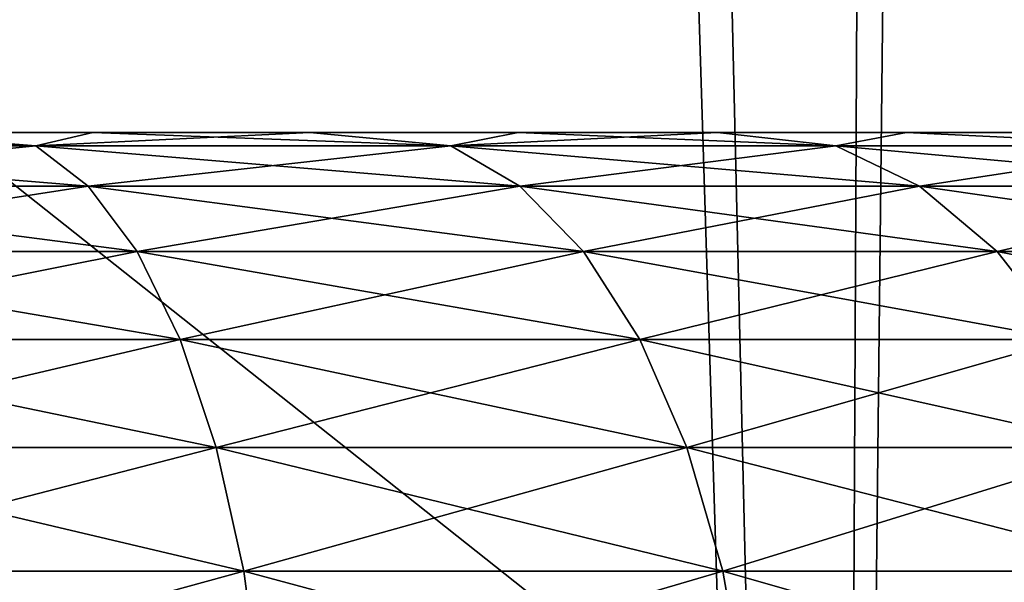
# Model space of a CAD drawing. Header units: millimetres. Extents: x -110 to 110, y 0 to 80.
# Tile 331 of 439: x 95.887 to 96.539, y 11.802 to 12.175. Entities that reach past the tile are written whole.
import ezdxf

# ---------------------------------------------------------------- set-up
doc = ezdxf.new("R2010")
doc.units = ezdxf.units.MM
doc.header["$LTSCALE"] = 59.460957
for name, color, linetype in [('13', 7, 'CONTINUOUS'), ('23', 7, 'CONTINUOUS'), ('27', 7, 'CONTINUOUS'), ('368', 7, 'CONTINUOUS'), ('373', 7, 'CONTINUOUS'), ('374', 7, 'CONTINUOUS'), ('383', 7, 'CONTINUOUS'), ('384', 7, 'CONTINUOUS'), ('4', 7, 'CONTINUOUS'), ('6', 7, 'CONTINUOUS'), ('7', 7, 'CONTINUOUS')]:
    doc.layers.add(name, color=color, linetype=linetype)

msp = doc.modelspace()

# ---------------------------------------------------------------- linework, layer by layer
at = {"layer": '13', "color": 7, "linetype": 'CONTINUOUS'}
for points in [[(105, 38.75, 52.02182), (105, 0, 52.6982), (95.5774, 23.44394, 52.28899), (105, 38.75, 52.02182)], [(95.06898, 22.61734, 52.30342), (95.5774, 23.44394, 52.28899), (105, 0, 52.6982), (95.06898, 22.61734, 52.30342)], [(95.06898, 22.61734, 52.30342), (105, 0, 52.6982), (94.48284, 21.84392, 52.31692), (95.06898, 22.61734, 52.30342)], [(94.48284, 21.84392, 52.31692), (105, 0, 52.6982), (93.82453, 21.13098, 52.32936), (94.48284, 21.84392, 52.31692)], [(93.82453, 21.13098, 52.32936), (105, 0, 52.6982), (89.48597, 16.8675, 52.40378), (93.82453, 21.13098, 52.32936)], [(89.48597, 16.8675, 52.40378), (105, 0, 52.6982), (88.76157, 16.22166, 52.41505), (89.48597, 16.8675, 52.40378)], [(88.76157, 16.22166, 52.41505), (105, 0, 52.6982), (87.97799, 15.64908, 52.42505), (88.76157, 16.22166, 52.41505)], [(87.97799, 15.64908, 52.42505), (105, 0, 52.6982), (87.1426, 15.15517, 52.43367), (87.97799, 15.64908, 52.42505)], [(87.1426, 15.15517, 52.43367), (105, 0, 52.6982), (86.26328, 14.74456, 52.44084), (87.1426, 15.15517, 52.43367)], [(86.26328, 14.74456, 52.44084), (105, 0, 52.6982), (85.34831, 14.42112, 52.44648), (86.26328, 14.74456, 52.44084)], [(85.34831, 14.42112, 52.44648), (105, 0, 52.6982), (84.40631, 14.1879, 52.45055), (85.34831, 14.42112, 52.44648)], [(84.40631, 14.1879, 52.45055), (105, 0, 52.6982), (83.44615, 14.04709, 52.45301), (84.40631, 14.1879, 52.45055)], [(105, 0, 52.6982), (-105, 0, 52.6982), (83.44615, 14.04709, 52.45301), (105, 0, 52.6982)]]:
    msp.add_3dface(points, dxfattribs=at)
at = {"layer": '23', "color": 7, "linetype": 'CONTINUOUS'}
for points in [[(95.34112, 9.29476, -44.275), (96.42685, 9.29476, -43.45089), (95.76883, 37, -43.36012), (95.34112, 9.29476, -44.275)], [(95.76883, 37, -43.36012), (96.42685, 9.29476, -43.45089), (96.72583, 37, -42.54564), (95.76883, 37, -43.36012)], [(96.42685, 9.29476, -43.45089), (97.43617, 9.29476, -42.53478), (96.72583, 37, -42.54564), (96.42685, 9.29476, -43.45089)]]:
    msp.add_3dface(points, dxfattribs=at)
at = {"layer": '27', "color": 7, "linetype": 'CONTINUOUS'}
for points in [[(95.34112, 9.29476, 44.275), (95.55843, 37, 43.52158), (96.42685, 9.29476, 43.45089), (95.34112, 9.29476, 44.275)], [(95.55843, 37, 43.52158), (96.56255, 37, 42.69459), (96.42685, 9.29476, 43.45089), (95.55843, 37, 43.52158)], [(96.42685, 9.29476, 43.45089), (96.56255, 37, 42.69459), (97.43617, 9.29476, 42.53478), (96.42685, 9.29476, 43.45089)]]:
    msp.add_3dface(points, dxfattribs=at)
at = {"layer": '368', "color": 7, "linetype": 'CONTINUOUS'}
for points in [[(95.9369, 12.1, 35.93693), (95.7788, 12.1, 36.07196), (95.93494, 12.1, 37.04712), (95.9369, 12.1, 35.93693)], [(95.7788, 12.1, 33.92804), (95.9369, 12.1, 34.06307), (95.78651, 12.1, 32.89139), (95.7788, 12.1, 33.92804)], [(95.93494, 12.1, 37.04712), (95.7788, 12.1, 36.07196), (95.78651, 12.1, 37.10861), (95.93494, 12.1, 37.04712)], [(95.93494, 12.1, -32.95288), (95.7788, 12.1, -33.92804), (95.78651, 12.1, -32.89139), (95.93494, 12.1, -32.95288)], [(95.9369, 12.1, -34.06307), (95.7788, 12.1, -33.92804), (95.93494, 12.1, -32.95288), (95.9369, 12.1, -34.06307)], [(95.7788, 12.1, -36.07196), (95.9369, 12.1, -35.93693), (95.78651, 12.1, -37.10861), (95.7788, 12.1, -36.07196)], [(95.78651, 12.1, 32.89139), (95.9369, 12.1, 34.06307), (95.93494, 12.1, 32.95288), (95.78651, 12.1, 32.89139)], [(95.78651, 12.1, -37.10861), (95.9369, 12.1, -35.93693), (95.93494, 12.1, -37.04712), (95.78651, 12.1, -37.10861)], [(95.9369, 12.1, 34.06307), (96.07193, 12.1, 34.22117), (95.93494, 12.1, 32.95288), (95.9369, 12.1, 34.06307)], [(95.93494, 12.1, 32.95288), (96.07193, 12.1, 34.22117), (96.0786, 12.1, 33.02479), (95.93494, 12.1, 32.95288)], [(96.0786, 12.1, 36.97521), (95.9369, 12.1, 35.93693), (95.93494, 12.1, 37.04712), (96.0786, 12.1, 36.97521)], [(96.0786, 12.1, -33.02479), (95.9369, 12.1, -34.06307), (95.93494, 12.1, -32.95288), (96.0786, 12.1, -33.02479)], [(95.93494, 12.1, -37.04712), (96.07193, 12.1, -35.77883), (96.0786, 12.1, -36.97521), (95.93494, 12.1, -37.04712)], [(95.9369, 12.1, -35.93693), (96.07193, 12.1, -35.77883), (95.93494, 12.1, -37.04712), (95.9369, 12.1, -35.93693)], [(96.07193, 12.1, 35.77883), (95.9369, 12.1, 35.93693), (96.0786, 12.1, 36.97521), (96.07193, 12.1, 35.77883)], [(96.07193, 12.1, -34.22117), (95.9369, 12.1, -34.06307), (96.0786, 12.1, -33.02479), (96.07193, 12.1, -34.22117)], [(96.18057, 12.1, 35.60156), (96.07193, 12.1, 35.77883), (96.0786, 12.1, 36.97521), (96.18057, 12.1, 35.60156)], [(96.07193, 12.1, 34.22117), (96.18057, 12.1, 34.39844), (96.0786, 12.1, 33.02479), (96.07193, 12.1, 34.22117)], [(96.18057, 12.1, -34.39844), (96.07193, 12.1, -34.22117), (96.0786, 12.1, -33.02479), (96.18057, 12.1, -34.39844)], [(96.07193, 12.1, -35.77883), (96.18057, 12.1, -35.60156), (96.0786, 12.1, -36.97521), (96.07193, 12.1, -35.77883)], [(96.0786, 12.1, 33.02479), (96.18057, 12.1, 34.39844), (96.21677, 12.1, 33.10677), (96.0786, 12.1, 33.02479)], [(96.21677, 12.1, 36.89322), (96.18057, 12.1, 35.60156), (96.0786, 12.1, 36.97521), (96.21677, 12.1, 36.89322)], [(96.21677, 12.1, -33.10678), (96.18057, 12.1, -34.39844), (96.0786, 12.1, -33.02479), (96.21677, 12.1, -33.10678)], [(96.0786, 12.1, -36.97521), (96.18057, 12.1, -35.60156), (96.21677, 12.1, -36.89323), (96.0786, 12.1, -36.97521)], [(96.26014, 12.1, 35.40946), (96.18057, 12.1, 35.60156), (96.21677, 12.1, 36.89322), (96.26014, 12.1, 35.40946)], [(96.18057, 12.1, 34.39844), (96.26014, 12.1, 34.59054), (96.21677, 12.1, 33.10677), (96.18057, 12.1, 34.39844)], [(96.26014, 12.1, -34.59054), (96.18057, 12.1, -34.39844), (96.21677, 12.1, -33.10678), (96.26014, 12.1, -34.59054)], [(96.18057, 12.1, -35.60156), (96.26014, 12.1, -35.40946), (96.21677, 12.1, -36.89323), (96.18057, 12.1, -35.60156)], [(96.34873, 12.1, 36.80159), (96.26014, 12.1, 35.40946), (96.21677, 12.1, 36.89322), (96.34873, 12.1, 36.80159)], [(96.30869, 12.1, 34.79271), (96.325, 12.1, 35), (96.21677, 12.1, 33.10677), (96.30869, 12.1, 34.79271)], [(96.21677, 12.1, 33.10677), (96.325, 12.1, 35), (96.34873, 12.1, 33.19841), (96.21677, 12.1, 33.10677)], [(96.26014, 12.1, 34.59054), (96.30869, 12.1, 34.79271), (96.21677, 12.1, 33.10677), (96.26014, 12.1, 34.59054)], [(96.21677, 12.1, -36.89323), (96.325, 12.1, -35), (96.34873, 12.1, -36.80159), (96.21677, 12.1, -36.89323)], [(96.30869, 12.1, -35.20729), (96.325, 12.1, -35), (96.21677, 12.1, -36.89323), (96.30869, 12.1, -35.20729)], [(96.34873, 12.1, -33.19841), (96.26014, 12.1, -34.59054), (96.21677, 12.1, -33.10678), (96.34873, 12.1, -33.19841)], [(96.26014, 12.1, -35.40946), (96.30869, 12.1, -35.20729), (96.21677, 12.1, -36.89323), (96.26014, 12.1, -35.40946)], [(96.30869, 12.1, 35.20729), (96.26014, 12.1, 35.40946), (96.34873, 12.1, 36.80159), (96.30869, 12.1, 35.20729)], [(96.30869, 12.1, -34.79271), (96.26014, 12.1, -34.59054), (96.34873, 12.1, -33.19841), (96.30869, 12.1, -34.79271)], [(96.325, 12.1, 35), (96.30869, 12.1, 35.20729), (96.34873, 12.1, 36.80159), (96.325, 12.1, 35)], [(96.325, 12.1, -35), (96.30869, 12.1, -34.79271), (96.34873, 12.1, -33.19841), (96.325, 12.1, -35)], [(96.34873, 12.1, 33.19841), (96.325, 12.1, 35), (96.34873, 12.1, 36.80159), (96.34873, 12.1, 33.19841)], [(96.34873, 12.1, -36.80159), (96.325, 12.1, -35), (96.34873, 12.1, -33.19841), (96.34873, 12.1, -36.80159)], [(96.47383, 12.1, 33.29922), (96.34873, 12.1, 33.19841), (96.47383, 12.1, 36.70078), (96.47383, 12.1, 33.29922)], [(96.47383, 12.1, 36.70078), (96.34873, 12.1, 33.19841), (96.34873, 12.1, 36.80159), (96.47383, 12.1, 36.70078)], [(96.47383, 12.1, -33.29922), (96.34873, 12.1, -36.80159), (96.34873, 12.1, -33.19841), (96.47383, 12.1, -33.29922)], [(96.47383, 12.1, -36.70078), (96.34873, 12.1, -36.80159), (96.47383, 12.1, -33.29922), (96.47383, 12.1, -36.70078)], [(96.59141, 12.1, 36.5913), (96.47383, 12.1, 33.29922), (96.47383, 12.1, 36.70078), (96.59141, 12.1, 36.5913)], [(96.59141, 12.1, 33.4087), (96.47383, 12.1, 33.29922), (96.59141, 12.1, 36.5913), (96.59141, 12.1, 33.4087)], [(96.59141, 12.1, -33.4087), (96.47383, 12.1, -36.70078), (96.47383, 12.1, -33.29922), (96.59141, 12.1, -33.4087)], [(96.59141, 12.1, -36.5913), (96.47383, 12.1, -36.70078), (96.59141, 12.1, -33.4087), (96.59141, 12.1, -36.5913)]]:
    msp.add_3dface(points, dxfattribs=at)
at = {"layer": '373', "color": 7, "linetype": 'CONTINUOUS'}
for points in [[(95.60675, 12.09113, 32.73559), (95.78651, 12.1, 32.89139), (95.89712, 12.09113, 32.83416), (95.60675, 12.09113, 32.73559)], [(95.78651, 12.1, 32.89139), (95.93494, 12.1, 32.95288), (95.89712, 12.09113, 32.83416), (95.78651, 12.1, 32.89139)], [(95.93494, 12.1, 32.95288), (96.0786, 12.1, 33.02479), (95.89712, 12.09113, 32.83416), (95.93494, 12.1, 32.95288)], [(95.89712, 12.09113, 32.83416), (96.0786, 12.1, 33.02479), (96.17215, 12.09113, 32.96978), (95.89712, 12.09113, 32.83416)], [(96.0786, 12.1, 33.02479), (96.21677, 12.1, 33.10677), (96.17215, 12.09113, 32.96978), (96.0786, 12.1, 33.02479)], [(96.21677, 12.1, 33.10677), (96.34873, 12.1, 33.19841), (96.17215, 12.09113, 32.96978), (96.21677, 12.1, 33.10677)], [(96.17215, 12.09113, 32.96978), (96.34873, 12.1, 33.19841), (96.42711, 12.09113, 33.14015), (96.17215, 12.09113, 32.96978)], [(96.34873, 12.1, 33.19841), (96.47383, 12.1, 33.29922), (96.42711, 12.09113, 33.14015), (96.34873, 12.1, 33.19841)], [(96.42711, 12.09113, 33.14015), (96.47383, 12.1, 33.29922), (96.65766, 12.09113, 33.34234), (96.42711, 12.09113, 33.14015)], [(96.47383, 12.1, 33.29922), (96.59141, 12.1, 33.4087), (96.65766, 12.09113, 33.34234), (96.47383, 12.1, 33.29922)], [(95.60675, 12.09113, 32.73559), (95.89712, 12.09113, 32.83416), (95.63032, 12.06458, 32.64763), (95.60675, 12.09113, 32.73559)], [(95.63032, 12.06458, 32.64763), (95.89712, 12.09113, 32.83416), (95.93197, 12.06458, 32.75002), (95.63032, 12.06458, 32.64763)], [(95.89712, 12.09113, 32.83416), (96.17215, 12.09113, 32.96978), (95.93197, 12.06458, 32.75002), (95.89712, 12.09113, 32.83416)], [(95.93197, 12.06458, 32.75002), (96.17215, 12.09113, 32.96978), (96.21768, 12.06458, 32.89092), (95.93197, 12.06458, 32.75002)], [(96.17215, 12.09113, 32.96978), (96.42711, 12.09113, 33.14015), (96.21768, 12.06458, 32.89092), (96.17215, 12.09113, 32.96978)], [(96.21768, 12.06458, 32.89092), (96.42711, 12.09113, 33.14015), (96.48255, 12.06458, 33.0679), (96.21768, 12.06458, 32.89092)], [(96.42711, 12.09113, 33.14015), (96.65766, 12.09113, 33.34234), (96.48255, 12.06458, 33.0679), (96.42711, 12.09113, 33.14015)], [(96.48255, 12.06458, 33.0679), (96.65766, 12.09113, 33.34234), (96.72206, 12.06458, 33.27794), (96.48255, 12.06458, 33.0679)], [(95.63032, 12.06458, 32.64763), (95.93197, 12.06458, 32.75002), (95.65216, 12.02131, 32.56609), (95.63032, 12.06458, 32.64763)], [(95.65216, 12.02131, 32.56609), (95.93197, 12.06458, 32.75002), (95.96427, 12.02131, 32.67204), (95.65216, 12.02131, 32.56609)], [(95.93197, 12.06458, 32.75002), (96.21768, 12.06458, 32.89092), (95.96427, 12.02131, 32.67204), (95.93197, 12.06458, 32.75002)], [(95.96427, 12.02131, 32.67204), (96.21768, 12.06458, 32.89092), (96.25988, 12.02131, 32.81782), (95.96427, 12.02131, 32.67204)], [(96.21768, 12.06458, 32.89092), (96.48255, 12.06458, 33.0679), (96.25988, 12.02131, 32.81782), (96.21768, 12.06458, 32.89092)], [(96.25988, 12.02131, 32.81782), (96.48255, 12.06458, 33.0679), (96.53394, 12.02131, 33.00093), (96.25988, 12.02131, 32.81782)], [(96.48255, 12.06458, 33.0679), (96.72206, 12.06458, 33.27794), (96.53394, 12.02131, 33.00093), (96.48255, 12.06458, 33.0679)], [(96.53394, 12.02131, 33.00093), (96.72206, 12.06458, 33.27794), (96.78174, 12.02131, 33.21826), (96.53394, 12.02131, 33.00093)], [(95.65216, 12.02131, 32.56609), (95.96427, 12.02131, 32.67204), (95.6715, 11.96288, 32.49392), (95.65216, 12.02131, 32.56609)], [(95.6715, 11.96288, 32.49392), (95.96427, 12.02131, 32.67204), (95.99287, 11.96288, 32.60301), (95.6715, 11.96288, 32.49392)], [(95.96427, 12.02131, 32.67204), (96.25988, 12.02131, 32.81782), (95.99287, 11.96288, 32.60301), (95.96427, 12.02131, 32.67204)], [(95.99287, 11.96288, 32.60301), (96.25988, 12.02131, 32.81782), (96.29724, 11.96288, 32.75311), (95.99287, 11.96288, 32.60301)], [(96.25988, 12.02131, 32.81782), (96.53394, 12.02131, 33.00093), (96.29724, 11.96288, 32.75311), (96.25988, 12.02131, 32.81782)], [(96.29724, 11.96288, 32.75311), (96.53394, 12.02131, 33.00093), (96.57942, 11.96288, 32.94165), (96.29724, 11.96288, 32.75311)], [(96.53394, 12.02131, 33.00093), (96.78174, 12.02131, 33.21826), (96.57942, 11.96288, 32.94165), (96.53394, 12.02131, 33.00093)], [(95.6715, 11.96288, 32.49392), (95.99287, 11.96288, 32.60301), (95.68764, 11.89139, 32.4337), (95.6715, 11.96288, 32.49392)], [(95.68764, 11.89139, 32.4337), (95.99287, 11.96288, 32.60301), (96.01673, 11.89139, 32.54541), (95.68764, 11.89139, 32.4337)], [(95.99287, 11.96288, 32.60301), (96.29724, 11.96288, 32.75311), (96.01673, 11.89139, 32.54541), (95.99287, 11.96288, 32.60301)], [(96.01673, 11.89139, 32.54541), (96.29724, 11.96288, 32.75311), (96.32842, 11.89139, 32.69912), (96.01673, 11.89139, 32.54541)], [(96.29724, 11.96288, 32.75311), (96.57942, 11.96288, 32.94165), (96.32842, 11.89139, 32.69912), (96.29724, 11.96288, 32.75311)], [(96.32842, 11.89139, 32.69912), (96.57942, 11.96288, 32.94165), (96.61738, 11.89139, 32.89219), (96.32842, 11.89139, 32.69912)], [(95.68764, 11.89139, 32.4337), (96.01673, 11.89139, 32.54541), (95.69999, 11.80942, 32.38761), (95.68764, 11.89139, 32.4337)], [(95.69999, 11.80942, 32.38761), (96.01673, 11.89139, 32.54541), (96.03499, 11.80942, 32.50132), (95.69999, 11.80942, 32.38761)], [(96.01673, 11.89139, 32.54541), (96.32842, 11.89139, 32.69912), (96.03499, 11.80942, 32.50132), (96.01673, 11.89139, 32.54541)], [(96.03499, 11.80942, 32.50132), (96.32842, 11.89139, 32.69912), (96.35227, 11.80942, 32.65779), (96.03499, 11.80942, 32.50132)], [(96.32842, 11.89139, 32.69912), (96.61738, 11.89139, 32.89219), (96.35227, 11.80942, 32.65779), (96.32842, 11.89139, 32.69912)], [(96.35227, 11.80942, 32.65779), (96.61738, 11.89139, 32.89219), (96.64643, 11.80942, 32.85434), (96.35227, 11.80942, 32.65779)], [(95.69999, 11.80942, 32.38761), (96.03499, 11.80942, 32.50132), (95.70811, 11.7199, 32.3573), (95.69999, 11.80942, 32.38761)], [(95.70811, 11.7199, 32.3573), (96.03499, 11.80942, 32.50132), (96.04699, 11.7199, 32.47233), (95.70811, 11.7199, 32.3573)], [(96.03499, 11.80942, 32.50132), (96.35227, 11.80942, 32.65779), (96.04699, 11.7199, 32.47233), (96.03499, 11.80942, 32.50132)], [(96.04699, 11.7199, 32.47233), (96.35227, 11.80942, 32.65779), (96.36796, 11.7199, 32.63062), (96.04699, 11.7199, 32.47233)], [(96.35227, 11.80942, 32.65779), (96.64643, 11.80942, 32.85434), (96.36796, 11.7199, 32.63062), (96.35227, 11.80942, 32.65779)], [(96.36796, 11.7199, 32.63062), (96.64643, 11.80942, 32.85434), (96.66553, 11.7199, 32.82944), (96.36796, 11.7199, 32.63062)]]:
    msp.add_3dface(points, dxfattribs=at)
at = {"layer": '374', "color": 7, "linetype": 'CONTINUOUS'}
for points in [[(95.89712, 12.09113, 37.16584), (95.63407, 12.1, 37.15935), (95.60675, 12.09113, 37.26441), (95.89712, 12.09113, 37.16584)], [(95.78651, 12.1, 37.10861), (95.63407, 12.1, 37.15935), (95.89712, 12.09113, 37.16584), (95.78651, 12.1, 37.10861)], [(95.93494, 12.1, 37.04712), (95.78651, 12.1, 37.10861), (95.89712, 12.09113, 37.16584), (95.93494, 12.1, 37.04712)], [(96.17215, 12.09113, 37.03022), (95.93494, 12.1, 37.04712), (95.89712, 12.09113, 37.16584), (96.17215, 12.09113, 37.03022)], [(96.0786, 12.1, 36.97521), (95.93494, 12.1, 37.04712), (96.17215, 12.09113, 37.03022), (96.0786, 12.1, 36.97521)], [(96.21677, 12.1, 36.89322), (96.0786, 12.1, 36.97521), (96.17215, 12.09113, 37.03022), (96.21677, 12.1, 36.89322)], [(96.42711, 12.09113, 36.85985), (96.21677, 12.1, 36.89322), (96.17215, 12.09113, 37.03022), (96.42711, 12.09113, 36.85985)], [(96.34873, 12.1, 36.80159), (96.21677, 12.1, 36.89322), (96.42711, 12.09113, 36.85985), (96.34873, 12.1, 36.80159)], [(96.47383, 12.1, 36.70078), (96.34873, 12.1, 36.80159), (96.42711, 12.09113, 36.85985), (96.47383, 12.1, 36.70078)], [(96.65766, 12.09113, 36.65766), (96.47383, 12.1, 36.70078), (96.42711, 12.09113, 36.85985), (96.65766, 12.09113, 36.65766)], [(96.59141, 12.1, 36.5913), (96.47383, 12.1, 36.70078), (96.65766, 12.09113, 36.65766), (96.59141, 12.1, 36.5913)], [(95.89712, 12.09113, 37.16584), (95.60675, 12.09113, 37.26441), (95.93197, 12.06458, 37.24998), (95.89712, 12.09113, 37.16584)], [(95.93197, 12.06458, 37.24998), (95.60675, 12.09113, 37.26441), (95.63032, 12.06458, 37.35237), (95.93197, 12.06458, 37.24998)], [(96.17215, 12.09113, 37.03022), (95.89712, 12.09113, 37.16584), (96.21768, 12.06458, 37.10908), (96.17215, 12.09113, 37.03022)], [(96.21768, 12.06458, 37.10908), (95.89712, 12.09113, 37.16584), (95.93197, 12.06458, 37.24998), (96.21768, 12.06458, 37.10908)], [(96.42711, 12.09113, 36.85985), (96.17215, 12.09113, 37.03022), (96.48255, 12.06458, 36.9321), (96.42711, 12.09113, 36.85985)], [(96.48255, 12.06458, 36.9321), (96.17215, 12.09113, 37.03022), (96.21768, 12.06458, 37.10908), (96.48255, 12.06458, 36.9321)], [(96.72206, 12.06458, 36.72206), (96.42711, 12.09113, 36.85985), (96.48255, 12.06458, 36.9321), (96.72206, 12.06458, 36.72206)], [(96.65766, 12.09113, 36.65766), (96.42711, 12.09113, 36.85985), (96.72206, 12.06458, 36.72206), (96.65766, 12.09113, 36.65766)], [(95.93197, 12.06458, 37.24998), (95.63032, 12.06458, 37.35237), (95.96427, 12.02131, 37.32796), (95.93197, 12.06458, 37.24998)], [(95.96427, 12.02131, 37.32796), (95.63032, 12.06458, 37.35237), (95.65216, 12.02131, 37.43391), (95.96427, 12.02131, 37.32796)], [(96.21768, 12.06458, 37.10908), (95.93197, 12.06458, 37.24998), (96.25988, 12.02131, 37.18218), (96.21768, 12.06458, 37.10908)], [(96.25988, 12.02131, 37.18218), (95.93197, 12.06458, 37.24998), (95.96427, 12.02131, 37.32796), (96.25988, 12.02131, 37.18218)], [(96.48255, 12.06458, 36.9321), (96.21768, 12.06458, 37.10908), (96.53394, 12.02131, 36.99907), (96.48255, 12.06458, 36.9321)], [(96.53394, 12.02131, 36.99907), (96.21768, 12.06458, 37.10908), (96.25988, 12.02131, 37.18218), (96.53394, 12.02131, 36.99907)], [(96.72206, 12.06458, 36.72206), (96.48255, 12.06458, 36.9321), (96.78174, 12.02131, 36.78174), (96.72206, 12.06458, 36.72206)], [(96.78174, 12.02131, 36.78174), (96.48255, 12.06458, 36.9321), (96.53394, 12.02131, 36.99907), (96.78174, 12.02131, 36.78174)], [(95.99287, 11.96288, 37.39699), (95.65216, 12.02131, 37.43391), (95.6715, 11.96288, 37.50608), (95.99287, 11.96288, 37.39699)], [(95.96427, 12.02131, 37.32796), (95.65216, 12.02131, 37.43391), (95.99287, 11.96288, 37.39699), (95.96427, 12.02131, 37.32796)], [(96.25988, 12.02131, 37.18218), (95.96427, 12.02131, 37.32796), (96.29724, 11.96288, 37.24689), (96.25988, 12.02131, 37.18218)], [(96.29724, 11.96288, 37.24689), (95.96427, 12.02131, 37.32796), (95.99287, 11.96288, 37.39699), (96.29724, 11.96288, 37.24689)], [(96.53394, 12.02131, 36.99907), (96.25988, 12.02131, 37.18218), (96.57942, 11.96288, 37.05835), (96.53394, 12.02131, 36.99907)], [(96.57942, 11.96288, 37.05835), (96.25988, 12.02131, 37.18218), (96.29724, 11.96288, 37.24689), (96.57942, 11.96288, 37.05835)], [(96.78174, 12.02131, 36.78174), (96.53394, 12.02131, 36.99907), (96.83458, 11.96288, 36.83458), (96.78174, 12.02131, 36.78174)], [(96.83458, 11.96288, 36.83458), (96.53394, 12.02131, 36.99907), (96.57942, 11.96288, 37.05835), (96.83458, 11.96288, 36.83458)], [(96.01673, 11.89139, 37.45459), (95.6715, 11.96288, 37.50608), (95.68764, 11.89139, 37.5663), (96.01673, 11.89139, 37.45459)], [(95.99287, 11.96288, 37.39699), (95.6715, 11.96288, 37.50608), (96.01673, 11.89139, 37.45459), (95.99287, 11.96288, 37.39699)], [(96.32842, 11.89139, 37.30088), (95.99287, 11.96288, 37.39699), (96.01673, 11.89139, 37.45459), (96.32842, 11.89139, 37.30088)], [(96.29724, 11.96288, 37.24689), (95.99287, 11.96288, 37.39699), (96.32842, 11.89139, 37.30088), (96.29724, 11.96288, 37.24689)], [(96.61738, 11.89139, 37.10781), (96.29724, 11.96288, 37.24689), (96.32842, 11.89139, 37.30088), (96.61738, 11.89139, 37.10781)], [(96.57942, 11.96288, 37.05835), (96.29724, 11.96288, 37.24689), (96.61738, 11.89139, 37.10781), (96.57942, 11.96288, 37.05835)], [(96.01673, 11.89139, 37.45459), (95.68764, 11.89139, 37.5663), (96.03499, 11.80942, 37.49868), (96.01673, 11.89139, 37.45459)], [(96.03499, 11.80942, 37.49868), (95.68764, 11.89139, 37.5663), (95.69999, 11.80942, 37.61239), (96.03499, 11.80942, 37.49868)], [(96.32842, 11.89139, 37.30088), (96.01673, 11.89139, 37.45459), (96.35227, 11.80942, 37.34221), (96.32842, 11.89139, 37.30088)], [(96.35227, 11.80942, 37.34221), (96.01673, 11.89139, 37.45459), (96.03499, 11.80942, 37.49868), (96.35227, 11.80942, 37.34221)], [(96.64643, 11.80942, 37.14566), (96.32842, 11.89139, 37.30088), (96.35227, 11.80942, 37.34221), (96.64643, 11.80942, 37.14566)], [(96.61738, 11.89139, 37.10781), (96.32842, 11.89139, 37.30088), (96.64643, 11.80942, 37.14566), (96.61738, 11.89139, 37.10781)], [(96.03499, 11.80942, 37.49868), (95.69999, 11.80942, 37.61239), (96.04699, 11.7199, 37.52767), (96.03499, 11.80942, 37.49868)], [(96.04699, 11.7199, 37.52767), (95.69999, 11.80942, 37.61239), (95.70811, 11.7199, 37.6427), (96.04699, 11.7199, 37.52767)], [(96.35227, 11.80942, 37.34221), (96.03499, 11.80942, 37.49868), (96.36796, 11.7199, 37.36938), (96.35227, 11.80942, 37.34221)], [(96.36796, 11.7199, 37.36938), (96.03499, 11.80942, 37.49868), (96.04699, 11.7199, 37.52767), (96.36796, 11.7199, 37.36938)], [(96.64643, 11.80942, 37.14566), (96.35227, 11.80942, 37.34221), (96.66553, 11.7199, 37.17056), (96.64643, 11.80942, 37.14566)], [(96.66553, 11.7199, 37.17056), (96.35227, 11.80942, 37.34221), (96.36796, 11.7199, 37.36938), (96.66553, 11.7199, 37.17056)]]:
    msp.add_3dface(points, dxfattribs=at)
at = {"layer": '383', "color": 7, "linetype": 'CONTINUOUS'}
for points in [[(95.60675, 12.09113, -37.26441), (95.78651, 12.1, -37.10861), (95.89712, 12.09113, -37.16584), (95.60675, 12.09113, -37.26441)], [(95.78651, 12.1, -37.10861), (95.93494, 12.1, -37.04712), (95.89712, 12.09113, -37.16584), (95.78651, 12.1, -37.10861)], [(95.93494, 12.1, -37.04712), (96.0786, 12.1, -36.97521), (95.89712, 12.09113, -37.16584), (95.93494, 12.1, -37.04712)], [(95.89712, 12.09113, -37.16584), (96.0786, 12.1, -36.97521), (96.17215, 12.09113, -37.03022), (95.89712, 12.09113, -37.16584)], [(96.0786, 12.1, -36.97521), (96.21677, 12.1, -36.89323), (96.17215, 12.09113, -37.03022), (96.0786, 12.1, -36.97521)], [(96.21677, 12.1, -36.89323), (96.34873, 12.1, -36.80159), (96.17215, 12.09113, -37.03022), (96.21677, 12.1, -36.89323)], [(96.17215, 12.09113, -37.03022), (96.34873, 12.1, -36.80159), (96.42711, 12.09113, -36.85985), (96.17215, 12.09113, -37.03022)], [(96.34873, 12.1, -36.80159), (96.47383, 12.1, -36.70078), (96.42711, 12.09113, -36.85985), (96.34873, 12.1, -36.80159)], [(96.42711, 12.09113, -36.85985), (96.47383, 12.1, -36.70078), (96.65766, 12.09113, -36.65766), (96.42711, 12.09113, -36.85985)], [(96.47383, 12.1, -36.70078), (96.59141, 12.1, -36.5913), (96.65766, 12.09113, -36.65766), (96.47383, 12.1, -36.70078)], [(95.60675, 12.09113, -37.26441), (95.89712, 12.09113, -37.16584), (95.63032, 12.06458, -37.35237), (95.60675, 12.09113, -37.26441)], [(95.63032, 12.06458, -37.35237), (95.89712, 12.09113, -37.16584), (95.93197, 12.06458, -37.24998), (95.63032, 12.06458, -37.35237)], [(95.89712, 12.09113, -37.16584), (96.17215, 12.09113, -37.03022), (95.93197, 12.06458, -37.24998), (95.89712, 12.09113, -37.16584)], [(95.93197, 12.06458, -37.24998), (96.17215, 12.09113, -37.03022), (96.21768, 12.06458, -37.10908), (95.93197, 12.06458, -37.24998)], [(96.17215, 12.09113, -37.03022), (96.42711, 12.09113, -36.85985), (96.21768, 12.06458, -37.10908), (96.17215, 12.09113, -37.03022)], [(96.21768, 12.06458, -37.10908), (96.42711, 12.09113, -36.85985), (96.48255, 12.06458, -36.9321), (96.21768, 12.06458, -37.10908)], [(96.42711, 12.09113, -36.85985), (96.65766, 12.09113, -36.65766), (96.48255, 12.06458, -36.9321), (96.42711, 12.09113, -36.85985)], [(96.48255, 12.06458, -36.9321), (96.65766, 12.09113, -36.65766), (96.72206, 12.06458, -36.72206), (96.48255, 12.06458, -36.9321)], [(95.63032, 12.06458, -37.35237), (95.93197, 12.06458, -37.24998), (95.65216, 12.02131, -37.43391), (95.63032, 12.06458, -37.35237)], [(95.65216, 12.02131, -37.43391), (95.93197, 12.06458, -37.24998), (95.96427, 12.02131, -37.32796), (95.65216, 12.02131, -37.43391)], [(95.93197, 12.06458, -37.24998), (96.21768, 12.06458, -37.10908), (95.96427, 12.02131, -37.32796), (95.93197, 12.06458, -37.24998)], [(95.96427, 12.02131, -37.32796), (96.21768, 12.06458, -37.10908), (96.25988, 12.02131, -37.18218), (95.96427, 12.02131, -37.32796)], [(96.21768, 12.06458, -37.10908), (96.48255, 12.06458, -36.9321), (96.25988, 12.02131, -37.18218), (96.21768, 12.06458, -37.10908)], [(96.25988, 12.02131, -37.18218), (96.48255, 12.06458, -36.9321), (96.53394, 12.02131, -36.99907), (96.25988, 12.02131, -37.18218)], [(96.48255, 12.06458, -36.9321), (96.72206, 12.06458, -36.72206), (96.53394, 12.02131, -36.99907), (96.48255, 12.06458, -36.9321)], [(96.53394, 12.02131, -36.99907), (96.72206, 12.06458, -36.72206), (96.78174, 12.02131, -36.78174), (96.53394, 12.02131, -36.99907)], [(95.65216, 12.02131, -37.43391), (95.96427, 12.02131, -37.32796), (95.6715, 11.96288, -37.50608), (95.65216, 12.02131, -37.43391)], [(95.6715, 11.96288, -37.50608), (95.96427, 12.02131, -37.32796), (95.99287, 11.96288, -37.39699), (95.6715, 11.96288, -37.50608)], [(95.96427, 12.02131, -37.32796), (96.25988, 12.02131, -37.18218), (95.99287, 11.96288, -37.39699), (95.96427, 12.02131, -37.32796)], [(95.99287, 11.96288, -37.39699), (96.25988, 12.02131, -37.18218), (96.29724, 11.96288, -37.24689), (95.99287, 11.96288, -37.39699)], [(96.25988, 12.02131, -37.18218), (96.53394, 12.02131, -36.99907), (96.29724, 11.96288, -37.24689), (96.25988, 12.02131, -37.18218)], [(96.29724, 11.96288, -37.24689), (96.53394, 12.02131, -36.99907), (96.57942, 11.96288, -37.05835), (96.29724, 11.96288, -37.24689)], [(96.53394, 12.02131, -36.99907), (96.78174, 12.02131, -36.78174), (96.57942, 11.96288, -37.05835), (96.53394, 12.02131, -36.99907)], [(95.6715, 11.96288, -37.50608), (95.99287, 11.96288, -37.39699), (95.68764, 11.89139, -37.5663), (95.6715, 11.96288, -37.50608)], [(95.68764, 11.89139, -37.5663), (95.99287, 11.96288, -37.39699), (96.01673, 11.89139, -37.45459), (95.68764, 11.89139, -37.5663)], [(95.99287, 11.96288, -37.39699), (96.29724, 11.96288, -37.24689), (96.01673, 11.89139, -37.45459), (95.99287, 11.96288, -37.39699)], [(96.01673, 11.89139, -37.45459), (96.29724, 11.96288, -37.24689), (96.32842, 11.89139, -37.30088), (96.01673, 11.89139, -37.45459)], [(96.29724, 11.96288, -37.24689), (96.57942, 11.96288, -37.05835), (96.32842, 11.89139, -37.30088), (96.29724, 11.96288, -37.24689)], [(96.32842, 11.89139, -37.30088), (96.57942, 11.96288, -37.05835), (96.61738, 11.89139, -37.10781), (96.32842, 11.89139, -37.30088)], [(95.68764, 11.89139, -37.5663), (96.01673, 11.89139, -37.45459), (95.69999, 11.80942, -37.61239), (95.68764, 11.89139, -37.5663)], [(95.69999, 11.80942, -37.61239), (96.01673, 11.89139, -37.45459), (96.03499, 11.80942, -37.49868), (95.69999, 11.80942, -37.61239)], [(96.01673, 11.89139, -37.45459), (96.32842, 11.89139, -37.30088), (96.03499, 11.80942, -37.49868), (96.01673, 11.89139, -37.45459)], [(96.03499, 11.80942, -37.49868), (96.32842, 11.89139, -37.30088), (96.35227, 11.80942, -37.34221), (96.03499, 11.80942, -37.49868)], [(96.32842, 11.89139, -37.30088), (96.61738, 11.89139, -37.10781), (96.35227, 11.80942, -37.34221), (96.32842, 11.89139, -37.30088)], [(96.35227, 11.80942, -37.34221), (96.61738, 11.89139, -37.10781), (96.64643, 11.80942, -37.14566), (96.35227, 11.80942, -37.34221)], [(95.69999, 11.80942, -37.61239), (96.03499, 11.80942, -37.49868), (95.70811, 11.7199, -37.6427), (95.69999, 11.80942, -37.61239)], [(95.70811, 11.7199, -37.6427), (96.03499, 11.80942, -37.49868), (96.04699, 11.7199, -37.52767), (95.70811, 11.7199, -37.6427)], [(96.03499, 11.80942, -37.49868), (96.35227, 11.80942, -37.34221), (96.04699, 11.7199, -37.52767), (96.03499, 11.80942, -37.49868)], [(96.04699, 11.7199, -37.52767), (96.35227, 11.80942, -37.34221), (96.36796, 11.7199, -37.36938), (96.04699, 11.7199, -37.52767)], [(96.35227, 11.80942, -37.34221), (96.64643, 11.80942, -37.14566), (96.36796, 11.7199, -37.36938), (96.35227, 11.80942, -37.34221)], [(96.36796, 11.7199, -37.36938), (96.64643, 11.80942, -37.14566), (96.66553, 11.7199, -37.17056), (96.36796, 11.7199, -37.36938)]]:
    msp.add_3dface(points, dxfattribs=at)
at = {"layer": '384', "color": 7, "linetype": 'CONTINUOUS'}
for points in [[(95.89712, 12.09113, -32.83416), (95.63407, 12.1, -32.84065), (95.60675, 12.09113, -32.73559), (95.89712, 12.09113, -32.83416)], [(95.78651, 12.1, -32.89139), (95.63407, 12.1, -32.84065), (95.89712, 12.09113, -32.83416), (95.78651, 12.1, -32.89139)], [(95.93494, 12.1, -32.95288), (95.78651, 12.1, -32.89139), (95.89712, 12.09113, -32.83416), (95.93494, 12.1, -32.95288)], [(96.17215, 12.09113, -32.96978), (95.93494, 12.1, -32.95288), (95.89712, 12.09113, -32.83416), (96.17215, 12.09113, -32.96978)], [(96.0786, 12.1, -33.02479), (95.93494, 12.1, -32.95288), (96.17215, 12.09113, -32.96978), (96.0786, 12.1, -33.02479)], [(96.21677, 12.1, -33.10678), (96.0786, 12.1, -33.02479), (96.17215, 12.09113, -32.96978), (96.21677, 12.1, -33.10678)], [(96.42711, 12.09113, -33.14015), (96.21677, 12.1, -33.10678), (96.17215, 12.09113, -32.96978), (96.42711, 12.09113, -33.14015)], [(96.34873, 12.1, -33.19841), (96.21677, 12.1, -33.10678), (96.42711, 12.09113, -33.14015), (96.34873, 12.1, -33.19841)], [(96.47383, 12.1, -33.29922), (96.34873, 12.1, -33.19841), (96.42711, 12.09113, -33.14015), (96.47383, 12.1, -33.29922)], [(96.65766, 12.09113, -33.34234), (96.47383, 12.1, -33.29922), (96.42711, 12.09113, -33.14015), (96.65766, 12.09113, -33.34234)], [(96.59141, 12.1, -33.4087), (96.47383, 12.1, -33.29922), (96.65766, 12.09113, -33.34234), (96.59141, 12.1, -33.4087)], [(95.89712, 12.09113, -32.83416), (95.60675, 12.09113, -32.73559), (95.93197, 12.06458, -32.75002), (95.89712, 12.09113, -32.83416)], [(95.93197, 12.06458, -32.75002), (95.60675, 12.09113, -32.73559), (95.63032, 12.06458, -32.64763), (95.93197, 12.06458, -32.75002)], [(96.17215, 12.09113, -32.96978), (95.89712, 12.09113, -32.83416), (96.21768, 12.06458, -32.89092), (96.17215, 12.09113, -32.96978)], [(96.21768, 12.06458, -32.89092), (95.89712, 12.09113, -32.83416), (95.93197, 12.06458, -32.75002), (96.21768, 12.06458, -32.89092)], [(96.42711, 12.09113, -33.14015), (96.17215, 12.09113, -32.96978), (96.48255, 12.06458, -33.0679), (96.42711, 12.09113, -33.14015)], [(96.48255, 12.06458, -33.0679), (96.17215, 12.09113, -32.96978), (96.21768, 12.06458, -32.89092), (96.48255, 12.06458, -33.0679)], [(96.72206, 12.06458, -33.27794), (96.42711, 12.09113, -33.14015), (96.48255, 12.06458, -33.0679), (96.72206, 12.06458, -33.27794)], [(96.65766, 12.09113, -33.34234), (96.42711, 12.09113, -33.14015), (96.72206, 12.06458, -33.27794), (96.65766, 12.09113, -33.34234)], [(95.93197, 12.06458, -32.75002), (95.63032, 12.06458, -32.64763), (95.96427, 12.02131, -32.67204), (95.93197, 12.06458, -32.75002)], [(95.96427, 12.02131, -32.67204), (95.63032, 12.06458, -32.64763), (95.65216, 12.02131, -32.56609), (95.96427, 12.02131, -32.67204)], [(96.21768, 12.06458, -32.89092), (95.93197, 12.06458, -32.75002), (96.25988, 12.02131, -32.81782), (96.21768, 12.06458, -32.89092)], [(96.25988, 12.02131, -32.81782), (95.93197, 12.06458, -32.75002), (95.96427, 12.02131, -32.67204), (96.25988, 12.02131, -32.81782)], [(96.48255, 12.06458, -33.0679), (96.21768, 12.06458, -32.89092), (96.53394, 12.02131, -33.00093), (96.48255, 12.06458, -33.0679)], [(96.53394, 12.02131, -33.00093), (96.21768, 12.06458, -32.89092), (96.25988, 12.02131, -32.81782), (96.53394, 12.02131, -33.00093)], [(96.72206, 12.06458, -33.27794), (96.48255, 12.06458, -33.0679), (96.78174, 12.02131, -33.21826), (96.72206, 12.06458, -33.27794)], [(96.78174, 12.02131, -33.21826), (96.48255, 12.06458, -33.0679), (96.53394, 12.02131, -33.00093), (96.78174, 12.02131, -33.21826)], [(95.96427, 12.02131, -32.67204), (95.65216, 12.02131, -32.56609), (95.99287, 11.96288, -32.60301), (95.96427, 12.02131, -32.67204)], [(95.99287, 11.96288, -32.60301), (95.65216, 12.02131, -32.56609), (95.6715, 11.96288, -32.49392), (95.99287, 11.96288, -32.60301)], [(96.25988, 12.02131, -32.81782), (95.96427, 12.02131, -32.67204), (96.29724, 11.96288, -32.75311), (96.25988, 12.02131, -32.81782)], [(96.29724, 11.96288, -32.75311), (95.96427, 12.02131, -32.67204), (95.99287, 11.96288, -32.60301), (96.29724, 11.96288, -32.75311)], [(96.53394, 12.02131, -33.00093), (96.25988, 12.02131, -32.81782), (96.57942, 11.96288, -32.94165), (96.53394, 12.02131, -33.00093)], [(96.57942, 11.96288, -32.94165), (96.25988, 12.02131, -32.81782), (96.29724, 11.96288, -32.75311), (96.57942, 11.96288, -32.94165)], [(96.78174, 12.02131, -33.21826), (96.53394, 12.02131, -33.00093), (96.83458, 11.96288, -33.16542), (96.78174, 12.02131, -33.21826)], [(96.83458, 11.96288, -33.16542), (96.53394, 12.02131, -33.00093), (96.57942, 11.96288, -32.94165), (96.83458, 11.96288, -33.16542)], [(95.99287, 11.96288, -32.60301), (95.6715, 11.96288, -32.49392), (96.01673, 11.89139, -32.54541), (95.99287, 11.96288, -32.60301)], [(96.01673, 11.89139, -32.54541), (95.6715, 11.96288, -32.49392), (95.68764, 11.89139, -32.4337), (96.01673, 11.89139, -32.54541)], [(96.29724, 11.96288, -32.75311), (95.99287, 11.96288, -32.60301), (96.32842, 11.89139, -32.69912), (96.29724, 11.96288, -32.75311)], [(96.32842, 11.89139, -32.69912), (95.99287, 11.96288, -32.60301), (96.01673, 11.89139, -32.54541), (96.32842, 11.89139, -32.69912)], [(96.57942, 11.96288, -32.94165), (96.29724, 11.96288, -32.75311), (96.61738, 11.89139, -32.89219), (96.57942, 11.96288, -32.94165)], [(96.61738, 11.89139, -32.89219), (96.29724, 11.96288, -32.75311), (96.32842, 11.89139, -32.69912), (96.61738, 11.89139, -32.89219)], [(96.01673, 11.89139, -32.54541), (95.68764, 11.89139, -32.4337), (96.03499, 11.80942, -32.50132), (96.01673, 11.89139, -32.54541)], [(96.03499, 11.80942, -32.50132), (95.68764, 11.89139, -32.4337), (95.69999, 11.80942, -32.38761), (96.03499, 11.80942, -32.50132)], [(96.32842, 11.89139, -32.69912), (96.01673, 11.89139, -32.54541), (96.35227, 11.80942, -32.65779), (96.32842, 11.89139, -32.69912)], [(96.35227, 11.80942, -32.65779), (96.01673, 11.89139, -32.54541), (96.03499, 11.80942, -32.50132), (96.35227, 11.80942, -32.65779)], [(96.61738, 11.89139, -32.89219), (96.32842, 11.89139, -32.69912), (96.64643, 11.80942, -32.85434), (96.61738, 11.89139, -32.89219)], [(96.64643, 11.80942, -32.85434), (96.32842, 11.89139, -32.69912), (96.35227, 11.80942, -32.65779), (96.64643, 11.80942, -32.85434)], [(96.03499, 11.80942, -32.50132), (95.69999, 11.80942, -32.38761), (96.04699, 11.7199, -32.47233), (96.03499, 11.80942, -32.50132)], [(96.04699, 11.7199, -32.47233), (95.69999, 11.80942, -32.38761), (95.70811, 11.7199, -32.3573), (96.04699, 11.7199, -32.47233)], [(96.35227, 11.80942, -32.65779), (96.03499, 11.80942, -32.50132), (96.36796, 11.7199, -32.63062), (96.35227, 11.80942, -32.65779)], [(96.36796, 11.7199, -32.63062), (96.03499, 11.80942, -32.50132), (96.04699, 11.7199, -32.47233), (96.36796, 11.7199, -32.63062)], [(96.64643, 11.80942, -32.85434), (96.35227, 11.80942, -32.65779), (96.66553, 11.7199, -32.82944), (96.64643, 11.80942, -32.85434)], [(96.66553, 11.7199, -32.82944), (96.35227, 11.80942, -32.65779), (96.36796, 11.7199, -32.63062), (96.66553, 11.7199, -32.82944)]]:
    msp.add_3dface(points, dxfattribs=at)
at = {"layer": '4', "color": 7, "linetype": 'CONTINUOUS'}
for points in [[(96.1766, 52.52014, 55), (105.7, 4.2827, 55), (105.7, 75.7173, 55), (96.1766, 52.52014, 55)], [(96.1766, 52.52014, 55), (96.32899, 51.49054, 55), (105.7, 4.2827, 55), (96.1766, 52.52014, 55)], [(96.32899, 51.49054, 55), (96.39197, 50.45266, 55), (105.7, 4.2827, 55), (96.32899, 51.49054, 55)], [(96.39197, 50.45266, 55), (96.54333, 41.78106, 55), (105.7, 4.2827, 55), (96.39197, 50.45266, 55)], [(96.54333, 38.21894, 55), (96.39197, 29.54734, 55), (105.7, 4.2827, 55), (96.54333, 38.21894, 55)], [(96.39197, 29.54734, 55), (96.32899, 28.50946, 55), (105.7, 4.2827, 55), (96.39197, 29.54734, 55)], [(96.32899, 28.50946, 55), (96.1766, 27.47986, 55), (105.7, 4.2827, 55), (96.32899, 28.50946, 55)], [(96.1766, 27.47986, 55), (95.93595, 26.46724, 55), (105.7, 4.2827, 55), (96.1766, 27.47986, 55)], [(95.93595, 26.46724, 55), (95.60883, 25.47916, 55), (105.7, 4.2827, 55), (95.93595, 26.46724, 55)], [(95.60883, 25.47916, 55), (95.19768, 24.52298, 55), (105.7, 4.2827, 55), (95.60883, 25.47916, 55)], [(95.19768, 24.52298, 55), (94.70558, 23.60584, 55), (105.7, 4.2827, 55), (95.19768, 24.52298, 55)], [(94.70558, 23.60584, 55), (94.13617, 22.73458, 55), (105.7, 4.2827, 55), (94.70558, 23.60584, 55)], [(94.13617, 22.73458, 55), (93.49373, 21.91569, 55), (105.7, 4.2827, 55), (94.13617, 22.73458, 55)], [(93.49373, 21.91569, 55), (92.78896, 21.16112, 55), (105.7, 4.2827, 55), (93.49373, 21.91569, 55)], [(92.78896, 21.16112, 55), (89.7792, 18.20343, 55), (105.7, 4.2827, 55), (92.78896, 21.16112, 55)], [(89.7792, 18.20343, 55), (89.01243, 17.51194, 55), (105.7, 4.2827, 55), (89.7792, 18.20343, 55)], [(89.01243, 17.51194, 55), (88.18246, 16.88388, 55), (105.7, 4.2827, 55), (89.01243, 17.51194, 55)], [(88.18246, 16.88388, 55), (87.30139, 16.32977, 55), (105.7, 4.2827, 55), (88.18246, 16.88388, 55)], [(87.30139, 16.32977, 55), (86.37581, 15.85375, 55), (105.7, 4.2827, 55), (87.30139, 16.32977, 55)], [(86.37581, 15.85375, 55), (85.4126, 15.45935, 55), (105.7, 4.2827, 55), (86.37581, 15.85375, 55)], [(85.4126, 15.45935, 55), (84.41896, 15.14952, 55), (105.7, 4.2827, 55), (85.4126, 15.45935, 55)], [(84.41896, 15.14952, 55), (83.4023, 14.92658, 55), (105.7, 4.2827, 55), (84.41896, 15.14952, 55)], [(83.4023, 14.92658, 55), (82.37019, 14.79218, 55), (105.7, 4.2827, 55), (83.4023, 14.92658, 55)], [(105.7, 4.2827, 55), (-82.36293, 14.79156, 55), (-105.7, 4.2827, 55), (105.7, 4.2827, 55)], [(-81.33137, 14.74733, 55), (-82.36293, 14.79156, 55), (105.7, 4.2827, 55), (-81.33137, 14.74733, 55)], [(82.37019, 14.79218, 55), (81.33137, 14.74733, 55), (105.7, 4.2827, 55), (82.37019, 14.79218, 55)], [(47.40267, 14.74733, 55), (-81.33137, 14.74733, 55), (105.7, 4.2827, 55), (47.40267, 14.74733, 55)], [(55.59733, 14.74733, 55), (47.40267, 14.74733, 55), (105.7, 4.2827, 55), (55.59733, 14.74733, 55)], [(81.33137, 14.74733, 55), (55.59733, 14.74733, 55), (105.7, 4.2827, 55), (81.33137, 14.74733, 55)]]:
    msp.add_3dface(points, dxfattribs=at)
at = {"layer": '6', "color": 7, "linetype": 'CONTINUOUS'}
for points in [[(110, 0, -55), (-110, 0, -55), (110, 80, -55), (110, 0, -55)], [(110, 80, -55), (-110, 0, -55), (-110, 80, -55), (110, 80, -55)]]:
    msp.add_3dface(points, dxfattribs=at)
at = {"layer": '7', "color": 7, "linetype": 'CONTINUOUS'}
for points in [[(96.34269, 25.22516, -52.2579), (105, 0, -52.6982), (96.59234, 26.16299, -52.24153), (96.34269, 25.22516, -52.2579)], [(96.00331, 24.31596, -52.27377), (105, 0, -52.6982), (96.34269, 25.22516, -52.2579), (96.00331, 24.31596, -52.27377)], [(95.5774, 23.44394, -52.28899), (105, 0, -52.6982), (96.00331, 24.31596, -52.27377), (95.5774, 23.44394, -52.28899)], [(95.06898, 22.61734, -52.30342), (105, 0, -52.6982), (95.5774, 23.44394, -52.28899), (95.06898, 22.61734, -52.30342)], [(94.48284, 21.84392, -52.31692), (105, 0, -52.6982), (95.06898, 22.61734, -52.30342), (94.48284, 21.84392, -52.31692)], [(93.82453, 21.13098, -52.32936), (105, 0, -52.6982), (94.48284, 21.84392, -52.31692), (93.82453, 21.13098, -52.32936)], [(89.48597, 16.8675, -52.40378), (105, 0, -52.6982), (93.82453, 21.13098, -52.32936), (89.48597, 16.8675, -52.40378)], [(88.76157, 16.22166, -52.41505), (105, 0, -52.6982), (89.48597, 16.8675, -52.40378), (88.76157, 16.22166, -52.41505)], [(87.97799, 15.64908, -52.42505), (105, 0, -52.6982), (88.76157, 16.22166, -52.41505), (87.97799, 15.64908, -52.42505)], [(87.1426, 15.15517, -52.43367), (105, 0, -52.6982), (87.97799, 15.64908, -52.42505), (87.1426, 15.15517, -52.43367)], [(86.26328, 14.74456, -52.44084), (105, 0, -52.6982), (87.1426, 15.15517, -52.43367), (86.26328, 14.74456, -52.44084)], [(85.34831, 14.42112, -52.44648), (105, 0, -52.6982), (86.26328, 14.74456, -52.44084), (85.34831, 14.42112, -52.44648)], [(84.40631, 14.1879, -52.45055), (105, 0, -52.6982), (85.34831, 14.42112, -52.44648), (84.40631, 14.1879, -52.45055)], [(83.44615, 14.04709, -52.45301), (105, 0, -52.6982), (84.40631, 14.1879, -52.45055), (83.44615, 14.04709, -52.45301)], [(-105, 0, -52.6982), (105, 0, -52.6982), (-83.44615, 14.04709, -52.45301), (-105, 0, -52.6982)], [(-83.44615, 14.04709, -52.45301), (105, 0, -52.6982), (-82.47688, 14, -52.45383), (-83.44615, 14.04709, -52.45301)], [(82.47688, 14, -52.45383), (105, 0, -52.6982), (83.44615, 14.04709, -52.45301), (82.47688, 14, -52.45383)], [(105, 0, -52.6982), (82.47688, 14, -52.45383), (-82.47688, 14, -52.45383), (105, 0, -52.6982)]]:
    msp.add_3dface(points, dxfattribs=at)

doc.saveas('drawing.dxf')
